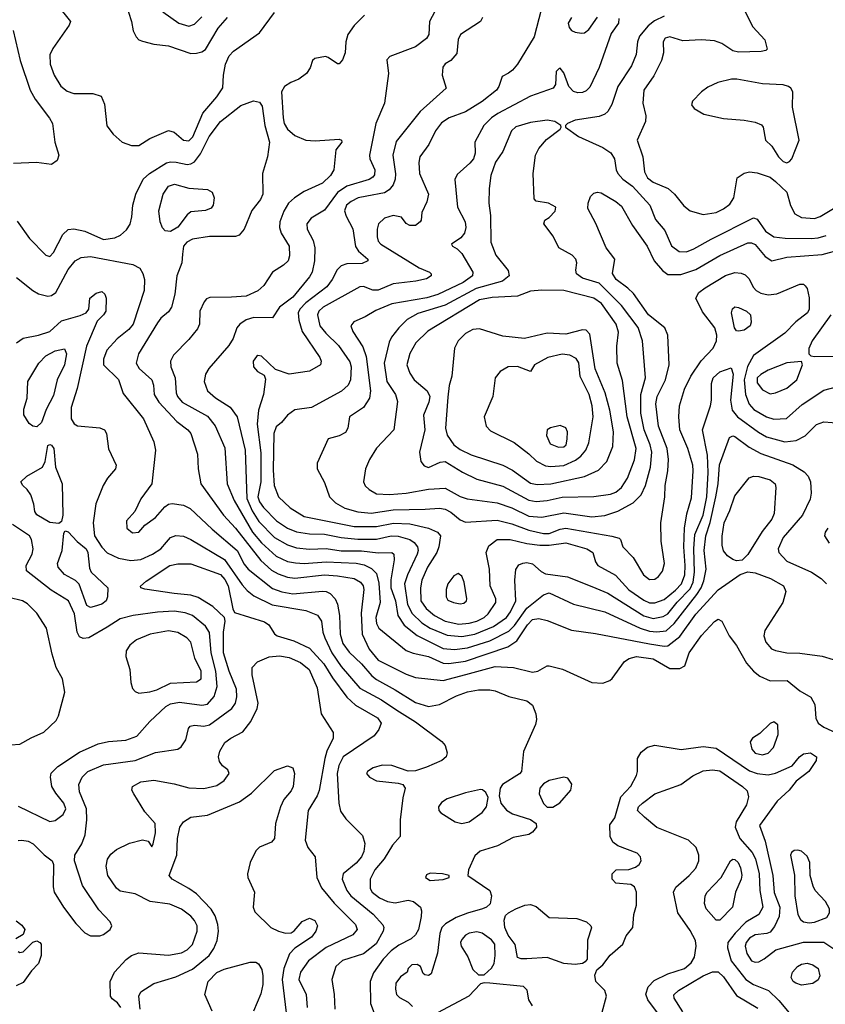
# Model space of a CAD drawing. Extents: x 1173029 to 1307123, y 522559 to 678521.
# Tile 564 of 623: x 1232473 to 1236813, y 653452 to 658754. Entities that reach past the tile are written whole.
import ezdxf

# ---------------------------------------------------------------- set-up
doc = ezdxf.new("R2010")
doc.units = 0

msp = doc.modelspace()

# ---------------------------------------------------------------- linework, layer by layer
at = {"layer": '0CON10XD'}
for points in [[(1232674.3, 658835), (1232747.5, 658745), (1232740, 658725), (1232651.5, 658598.5), (1232636.5, 658565), (1232637.3, 658515), (1232659.1, 658455), (1232695.3, 658395.3), (1232728.2, 658368.2), (1232765, 658357.1), (1232866.5, 658356.5), (1232912.7, 658342.7), (1232929.3, 658299.3), (1232942.6, 658182.6), (1232976.7, 658136.7), (1233026.2, 658095), (1233075, 658075.7), (1233115, 658075.7), (1233175, 658113.6), (1233275, 658157.1), (1233305, 658148.8), (1233355, 658105.4), (1233385, 658101.8), (1233406.1, 658123.9), (1233459.3, 658250.7), (1233535, 658338.5), (1233567.8, 658387.8), (1233570.9, 658455), (1233582.2, 658515), (1233601.1, 658558.9), (1233625.5, 658584.5), (1233765, 658683.8), (1233845, 658792.5)], [(1233043.6, 658845), (1233076.2, 658745), (1233084.5, 658694.5), (1233100.9, 658660.9), (1233115.7, 658645.7), (1233135, 658637.5), (1233195, 658622.2), (1233275, 658613.9), (1233395, 658572.7), (1233425, 658573.6), (1233455, 658580.9), (1233475, 658593.5), (1233541.6, 658708.4), (1233592.7, 658765)], [(1234724.7, 658825.3), (1234681.5, 658745), (1234676.5, 658675), (1234665, 658651.9), (1234605, 658607.9), (1234467.5, 658555), (1234451.7, 658538.3), (1234460, 658465), (1234438.2, 658305), (1234391.5, 658195), (1234358.2, 658025), (1234359.6, 658005), (1234386, 657945), (1234385, 657918.8), (1234375.5, 657905), (1234355, 657892.7), (1234235, 657856.9)], [(1233245, 658795.6), (1233331.4, 658735), (1233385, 658718.5), (1233415, 658729.1), (1233455, 658768.6)], [(1234331.4, 658778.6), (1234275, 658723.3), (1234240.4, 658675), (1234230.4, 658635), (1234227.3, 658575), (1234212.1, 658537.9), (1234195, 658516.7), (1234185, 658516.7), (1234135, 658551.2), (1234120, 658555), (1234062.5, 658545), (1234050, 658535), (1234038.8, 658495), (1234018, 658465), (1233976.3, 658433.7), (1233933.7, 658416.3), (1233898.9, 658395), (1233883.8, 658365), (1233892.5, 658225), (1233898.8, 658195), (1233915, 658164.6), (1233955, 658131.1), (1234015, 658106), (1234065, 658101.3), (1234195, 658110), (1234206.2, 658105), (1234209.2, 658095), (1234176.7, 658053.3), (1234165.4, 657945), (1234147.9, 657915), (1234105, 657873.9), (1234005, 657828.2), (1233953.1, 657795), (1233921.5, 657765), (1233896.8, 657723.2), (1233875.4, 657665), (1233872.3, 657635), (1233881.8, 657605), (1233924.5, 657535), (1233927, 657483), (1233919.5, 657455), (1233895, 657431.5), (1233835, 657394.5), (1233788.1, 657321.9), (1233756.8, 657293.2), (1233693.8, 657265), (1233615, 657259.6), (1233498, 657258), (1233479.7, 657250.3), (1233467.1, 657235), (1233444.5, 657185), (1233441.1, 657115), (1233431.2, 657088.8), (1233385, 657031.4), (1233302.6, 656947.4), (1233285.6, 656915), (1233288.2, 656885), (1233310.4, 656825), (1233316, 656745), (1233324, 656725), (1233348.9, 656695), (1233485, 656618.9), (1233526.6, 656566.6), (1233578.5, 656448.5), (1233590.9, 656255), (1233628.6, 656165), (1233727.3, 655995), (1233775, 655936.2), (1233855, 655865.7), (1233915, 655836.5), (1233958.4, 655828.4), (1234005.6, 655825.6), (1234125, 655833.8), (1234285, 655827.8), (1234329, 655819), (1234369, 655799), (1234395, 655771.5), (1234408.7, 655718.7), (1234415.2, 655615), (1234391.1, 655535), (1234395, 655502.5), (1234407.6, 655477.6), (1234555, 655356.8), (1234592.6, 655342.6), (1234675, 655324.8), (1234755, 655288.4), (1234785, 655286.4), (1234875, 655300.2), (1235102.8, 655377.2), (1235150.8, 655409.2), (1235208.3, 655495), (1235235, 655523.2), (1235268.8, 655528.8), (1235315, 655517.7), (1235445, 655466), (1235575, 655449.2), (1235865, 655391.9), (1235945, 655379.4), (1235965, 655381.6), (1236028.2, 655431.8), (1236115, 655552.5), (1236235, 655683.1), (1236354.5, 655765.5), (1236395, 655781.4), (1236435, 655774.6), (1236517.5, 655745), (1236586.9, 655705), (1236599.4, 655675), (1236584.7, 655615.3), (1236487.5, 655465), (1236481.4, 655435), (1236492.2, 655402.2), (1236522, 655365), (1236544, 655356), (1236605, 655344.6), (1236675, 655342.1), (1236795.7, 655325.7), (1236855, 655308.7)], [(1235282.2, 658807.8), (1235245, 658662.5), (1235155, 658514.4), (1235128.1, 658481.9), (1235106.7, 658466.7), (1235072.7, 658447.3), (1235054.4, 658395), (1235041.1, 658375), (1234965, 658313.2), (1234875, 658257.3), (1234787.1, 658225), (1234745, 658197.9), (1234713.8, 658156.2), (1234677.6, 658082.4), (1234629.4, 658015), (1234622.5, 657985), (1234627.1, 657925), (1234674.5, 657815), (1234666.5, 657773.5), (1234640, 657715), (1234636.2, 657675), (1234630, 657665), (1234605, 657646.2), (1234575, 657646), (1234555, 657656.2), (1234529.7, 657689.7), (1234485, 657698.9), (1234438.8, 657685), (1234406.9, 657655), (1234399.1, 657625), (1234399.1, 657585), (1234405, 657562), (1234418.1, 657545), (1234625, 657418.1), (1234680, 657395), (1234689.2, 657385), (1234689.2, 657375), (1234665, 657357.8), (1234607.5, 657345), (1234485, 657331.2), (1234405, 657298), (1234375, 657296.9), (1234325, 657316.5), (1234305, 657315.6), (1234108.5, 657205), (1234084.7, 657185), (1234076.7, 657165), (1234090, 657105), (1234122.5, 657065), (1234189.9, 656999.9), (1234251.8, 656911.8), (1234258.4, 656885), (1234256, 656815), (1234241.8, 656785), (1234206.8, 656753.2), (1234045, 656665.7), (1233955, 656652.5), (1233916, 656625), (1233884.2, 656585), (1233855, 656560.8), (1233842.2, 656525), (1233838.3, 656328.3), (1233844.8, 656244.8), (1233867.8, 656185), (1233931.1, 656125), (1234005, 656079.3), (1234275.2, 656025.2), (1234395, 656024.8), (1234487.1, 656042.9), (1234575, 656038.3), (1234675.6, 656015.6), (1234724.1, 655994.1), (1234740, 655975), (1234731.2, 655915), (1234720, 655885), (1234669.5, 655805), (1234640.2, 655735), (1234632, 655695), (1234633.9, 655625), (1234662.7, 655582.7), (1234707.1, 655545), (1234765.6, 655515), (1234839, 655499), (1234895, 655504.1)], [(1235945, 658772.6), (1235892.9, 658747.1), (1235859.2, 658720.8), (1235811.6, 658665), (1235801.6, 658635), (1235794, 658566), (1235769.6, 658505), (1235695.4, 658395), (1235662.4, 658297.6), (1235640.5, 658259.5), (1235625, 658244.5), (1235595, 658232.3), (1235465, 658212.7), (1235423.3, 658195), (1235412.5, 658185), (1235412.5, 658175), (1235483.8, 658125), (1235615, 658066), (1235656.6, 658036.6), (1235676.5, 658005), (1235685.5, 657945.5), (1235694.5, 657925), (1235722.2, 657895), (1235775, 657857.5), (1235866.7, 657755), (1235897.3, 657677.3), (1235948, 657618), (1235985, 657535.7), (1236025, 657506.2), (1236065, 657504.6)], [(1236371.3, 658815), (1236421.5, 658715), (1236487.5, 658645), (1236500, 658595), (1236492.5, 658587.5), (1236467.7, 658582.3), (1236345, 658579.1), (1236315, 658586.2), (1236255, 658626.2), (1236215, 658640.8), (1236145.3, 658645.3), (1236045, 658640), (1235975, 658662.5), (1235949.4, 658655), (1235940, 658635), (1235941.5, 658575), (1235930, 658535), (1235888.2, 658451.8), (1235834.6, 658375), (1235830.5, 658305), (1235845.4, 658235.4), (1235844.6, 658205), (1235798.7, 658105), (1235830, 658015), (1235839.4, 657935), (1235855, 657902.9), (1235885, 657878.4), (1235966.9, 657845), (1236000.6, 657815), (1236051.1, 657751.1), (1236084.6, 657724.6), (1236155, 657704.4), (1236225, 657716.5), (1236265, 657735.6), (1236298.9, 657761.1), (1236319.1, 657795), (1236338.5, 657901.5), (1236375, 657927.5), (1236405, 657935.4), (1236445, 657930), (1236515, 657905.3), (1236545, 657882), (1236604.6, 657825), (1236625, 657753.8), (1236649.3, 657709.3), (1236685, 657688.6), (1236755, 657683.5)], [(1234965.6, 658765), (1234955.8, 658745), (1234846.9, 658675), (1234835, 658647.5), (1234827.7, 658572.3), (1234795.9, 658534.1), (1234765, 658516.2), (1234752.1, 658497.9), (1234749.2, 658455), (1234770, 658385), (1234630.2, 658259.8), (1234501.7, 658098.3), (1234482.4, 658025), (1234497, 657923), (1234495.3, 657894.7), (1234484.6, 657865), (1234462.7, 657837.3), (1234438.3, 657821.7), (1234343.2, 657803.2), (1234297.1, 657795), (1234257.9, 657775), (1234234.1, 657755), (1234222.2, 657725), (1234231.1, 657695), (1234267.7, 657627.7), (1234282, 657532), (1234298.2, 657508.2), (1234348.9, 657465), (1234348.6, 657455), (1234318.6, 657441.4), (1234235, 657438.5), (1234205, 657429.1), (1234183.9, 657406.1), (1234157.1, 657355), (1234127.3, 657315), (1234015, 657229), (1233983, 657195), (1233973.4, 657175), (1233977.7, 657135), (1233995.1, 657075.1), (1234090.5, 656935), (1234097.8, 656915), (1234092.9, 656895), (1234035, 656860.7), (1233925, 656844.6), (1233850.7, 656870.7), (1233775, 656941.1), (1233755.5, 656945.5), (1233749.2, 656940.8), (1233731.1, 656915), (1233732.1, 656885), (1233755, 656860), (1233790.3, 656840.3), (1233797.5, 656817.5), (1233787.3, 656735), (1233759.4, 656650.6), (1233751.6, 656575), (1233771.4, 656421.4), (1233772.4, 656265), (1233756.7, 656185), (1233765, 656157.7), (1233786.8, 656126.8), (1233855.8, 656055.8), (1233915, 656015.7), (1233965, 655995.2), (1234034.8, 655984.8), (1234115, 655982.8), (1234205, 655964.8), (1234295, 655956.2), (1234395, 655956.2), (1234475, 655973.8), (1234512.7, 655972.7), (1234575.2, 655955.2), (1234598.3, 655938.3), (1234615.2, 655915.2), (1234619.8, 655895), (1234614.8, 655875), (1234562.2, 655765), (1234546.9, 655715), (1234561.5, 655605), (1234587, 655557), (1234639.7, 655505), (1234685, 655476.3), (1234775, 655439.3), (1234855, 655431.5), (1234925, 655445.2), (1235025, 655486.2), (1235094.7, 655535), (1235117.3, 655565), (1235146.2, 655625), (1235139.5, 655735), (1235145, 655793.3), (1235162.6, 655817.4), (1235182.6, 655827.4), (1235205, 655830.4), (1235235, 655823.8), (1235281.8, 655781.8), (1235305, 655769.8), (1235423.2, 655753.2), (1235555, 655702.4)], [(1235700.5, 658760.5), (1235698.6, 658735), (1235659.7, 658680.3), (1235595, 658496.2), (1235545, 658391.4), (1235525, 658370.5), (1235505, 658361.2), (1235479.4, 658359.4), (1235457.1, 658367.1), (1235432, 658395), (1235405, 658467.5), (1235385, 658492.5), (1235378.3, 658491.7), (1235362.5, 658475), (1235360, 658405), (1235346.7, 658385), (1235225, 658342.3), (1235049.4, 658249.4), (1235013.9, 658225), (1234973.1, 658185), (1234925.6, 658095), (1234927.1, 658035), (1234917.3, 658005), (1234898.8, 657981.2), (1234830.5, 657919.5), (1234816.6, 657893.4), (1234831.8, 657745), (1234873.2, 657665), (1234877.3, 657635), (1234869.2, 657605), (1234850.2, 657579.8), (1234800, 657545), (1234803.8, 657535), (1234829.4, 657519.4), (1234854, 657494), (1234914.6, 657395), (1234913.1, 657375), (1234862.2, 657337.8), (1234725, 657274), (1234666.6, 657256.6), (1234477.1, 657222.9), (1234391.3, 657188.7), (1234335, 657154.6), (1234273.1, 657126.9), (1234257.8, 657105), (1234267.9, 657075), (1234321.7, 656991.8), (1234340.2, 656940.2), (1234362.6, 656755), (1234358.2, 656715), (1234325, 656665.5), (1234249.2, 656615), (1234240.8, 656555), (1234228.7, 656531.3), (1234195, 656512.5), (1234135, 656497.5), (1234076.5, 656365), (1234075.5, 656335), (1234115, 656261.2), (1234141.5, 656185), (1234175, 656152.3), (1234225, 656122.9), (1234294.4, 656104.4), (1234367.3, 656097.3), (1234485, 656114.1), (1234657.4, 656117.4), (1234735, 656122.9), (1234765, 656118.1), (1234795, 656101.3), (1234845, 656060), (1234875, 656048.5), (1235045, 656058.6), (1235125, 656038.4), (1235215.6, 656005), (1235295, 655986.7), (1235325, 655986.7), (1235385, 656010.6), (1235415, 656014.8), (1235663.2, 655973.2), (1235701.7, 655961.7), (1235710, 655955), (1235722.5, 655915), (1235777.6, 655857.6), (1235833.1, 655765), (1235865, 655740), (1235895, 655740.6)], [(1235446, 658765), (1235428, 658735), (1235432.3, 658712.3), (1235445.9, 658695.9), (1235465.9, 658685.9), (1235498.8, 658681.2), (1235515, 658684), (1235538.7, 658701.3), (1235585, 658766.7)], [(1232438, 658695), (1232475.3, 658535), (1232529.3, 658375), (1232556.2, 658326.2), (1232634.1, 658224.1), (1232649.6, 658195), (1232662.2, 658095), (1232684.4, 658025), (1232675.7, 657995), (1232645, 657974.4), (1232564.6, 657984.6), (1232439.6, 657979.6)], [(1236605, 657982.5), (1236620.4, 657989.6), (1236632.5, 658005), (1236672.5, 658105), (1236636.4, 658283.6), (1236637.1, 658365), (1236627.1, 658385), (1236614.6, 658394.6), (1236585, 658403.6), (1236475, 658409.4), (1236336.6, 658433.4), (1236306.9, 658433.1), (1236234.1, 658415.9), (1236179.8, 658390.2), (1236146, 658365), (1236098, 658315), (1236092, 658295), (1236106, 658275), (1236158.8, 658245), (1236265, 658221.5), (1236375, 658213.3), (1236435, 658202), (1236468.3, 658188.3), (1236477.5, 658175), (1236490, 658105), (1236525, 658072), (1236560, 658015), (1236585, 657990.9), (1236605, 657982.5)], [(1232459.6, 657669.6), (1232525.5, 657575.5), (1232615, 657486), (1232635, 657478), (1232655, 657500.8), (1232705, 657597.1), (1232735, 657623.3), (1232765, 657627.5), (1232825, 657615.4), (1232925, 657570), (1232985, 657578.8), (1233016.9, 657593.1), (1233048.5, 657621.5), (1233067.7, 657652.3), (1233078.1, 657691.9), (1233082.9, 657755), (1233098.5, 657815), (1233138.9, 657895), (1233172.2, 657925), (1233265, 657982.9), (1233285, 657988.8), (1233316.1, 657986.1), (1233375, 657974.7), (1233395, 657977.2), (1233415, 657988.2), (1233447.9, 658032.1), (1233493.3, 658125), (1233555.2, 658204.8), (1233665, 658291.2), (1233732.7, 658317.3), (1233765, 658309.6), (1233778.6, 658288.6), (1233793.7, 658185), (1233818.1, 658095), (1233807.7, 658015), (1233780.5, 657925), (1233783.2, 657815), (1233769.6, 657785), (1233724.1, 657725.9), (1233682.9, 657625), (1233655, 657594.2), (1233635, 657585.8), (1233495, 657586.8), (1233405, 657572), (1233374.4, 657555.6), (1233355.4, 657535), (1233350.5, 657490.5), (1233346.8, 657445), (1233319.7, 657375), (1233309.3, 657275), (1233290.9, 657205), (1233275, 657180), (1233233.9, 657146.1), (1233215, 657120.8), (1233112.9, 656955), (1233100.8, 656905), (1233117.5, 656875), (1233185.5, 656815), (1233194.6, 656785), (1233198.4, 656735), (1233222.9, 656695), (1233320.6, 656590.6), (1233378.9, 656545), (1233395.5, 656525), (1233430.5, 656415), (1233433.8, 656335), (1233448.2, 656255), (1233571.6, 656085), (1233635.4, 656015.4), (1233771.8, 655841.8), (1233829.4, 655789.4), (1233865, 655768.9), (1233915, 655751.7), (1233955, 655746.1), (1234115, 655763.7), (1234185, 655759.6), (1234274.8, 655744.8), (1234308.5, 655725), (1234322.8, 655705), (1234326.8, 655685), (1234312.8, 655557.2), (1234317.7, 655445), (1234355, 655363.8), (1234405, 655305.3), (1234555, 655229.6), (1234605, 655211.8), (1234755, 655195.8), (1234877.2, 655227.2), (1235035, 655271), (1235132.5, 655265), (1235235, 655239.6), (1235263.8, 655245), (1235315, 655274), (1235325, 655274), (1235396.6, 655256.6), (1235555, 655184), (1235615, 655180.8), (1235652.5, 655195), (1235665, 655206.7), (1235731.9, 655298.1), (1235756.4, 655313.6), (1235796, 655324), (1235885, 655311.4), (1235975, 655259.1), (1236029.4, 655260.6), (1236055.6, 655274.4), (1236078.9, 655345), (1236145, 655437.3), (1236215, 655512.2), (1236235, 655525.6), (1236255.3, 655515.3), (1236295.3, 655435.3), (1236334.1, 655384.1), (1236388, 655288), (1236425.4, 655245.4), (1236459.4, 655219.4), (1236515, 655193.1), (1236608, 655195), (1236675, 655139.5), (1236734.7, 655104.7), (1236756.9, 655066.9), (1236762.3, 654992.3), (1236775, 654965.6), (1236804.8, 654944.8), (1236890.4, 654905)], [(1235285, 656074.3), (1235405, 656097.7), (1235555, 656076.2), (1235625, 656083.2), (1235695, 656107.7), (1235777.2, 656152.8), (1235820.4, 656195), (1235844.4, 656245.6), (1235870.2, 656345), (1235877.7, 656425), (1235869.4, 656465), (1235837.2, 656545), (1235819, 656635), (1235819.8, 656735), (1235843.4, 656825), (1235828.3, 657025), (1235805.5, 657095.5), (1235714.3, 657214.3), (1235595.4, 657335.4), (1235505, 657362.8), (1235473.1, 657385), (1235468.9, 657405), (1235474.5, 657445), (1235469.5, 657465), (1235448.6, 657485), (1235377.8, 657525), (1235347.5, 657587.5), (1235296.7, 657655), (1235302.5, 657675), (1235325, 657688.8), (1235357.9, 657722.1), (1235361.2, 657745), (1235322.5, 657765), (1235255, 657777.5), (1235245, 657790), (1235239.2, 657925), (1235250.9, 658025), (1235269.7, 658060.3), (1235310.8, 658109.2), (1235383.8, 658165), (1235390, 658175), (1235387.5, 658185), (1235356.2, 658206.2), (1235315, 658213.5), (1235225, 658200.4), (1235145, 658176.5), (1235122.2, 658155), (1235076.4, 658043.6), (1235035.9, 657985.9), (1235010.9, 657915), (1235001.5, 657845), (1235000, 657765), (1235008.9, 657698.9), (1235010.9, 657555), (1235037.8, 657485), (1235103.6, 657403.6), (1235109.1, 657375), (1235073.5, 657345), (1234932.9, 657307.1), (1234765, 657216.2), (1234617.9, 657172.1), (1234561.3, 657138.7), (1234515.2, 657094.8), (1234475.7, 657044.3), (1234462.6, 657017.4), (1234436.2, 656905), (1234451.6, 656805), (1234498.2, 656735), (1234508.5, 656698.5), (1234489.4, 656545), (1234395, 656446.7), (1234356.9, 656385), (1234335.5, 656335), (1234324.4, 656265), (1234334, 656244), (1234355, 656223.3), (1234395, 656200), (1234465, 656197.5), (1234555, 656203.6), (1234675, 656225.3), (1234765, 656231.1), (1234845, 656186.6), (1234882.9, 656172.9), (1235045, 656152.4), (1235125, 656124.3), (1235215, 656079.8), (1235285, 656074.3)], [(1233285, 657614.1), (1233257.5, 657617.5), (1233242.5, 657632.5), (1233230.4, 657665), (1233222.1, 657725), (1233246.7, 657815), (1233275, 657857.3), (1233307.4, 657867.4), (1233385, 657846.9), (1233485, 657840), (1233509.2, 657825), (1233520, 657795), (1233515.8, 657755), (1233505, 657739.2), (1233475, 657726.7), (1233395, 657720), (1233375, 657702.9), (1233325, 657636.2), (1233285, 657614.1)], [(1234235, 657856.9), (1234185, 657824.1), (1234115, 657728.5), (1234043.3, 657685), (1234020, 657655), (1234021.8, 657625), (1234053.4, 657565), (1234062.5, 657525), (1234061.2, 657455), (1234048.7, 657395), (1234035, 657368.5), (1233945, 657260.3), (1233872.9, 657205), (1233835, 657148), (1233735, 657149.3), (1233693.1, 657136.9), (1233658.9, 657115), (1233642.5, 657095), (1233622.8, 657037.2), (1233600.7, 656999.3), (1233492.9, 656875), (1233474.5, 656845), (1233467.3, 656805), (1233484.4, 656755), (1233528.3, 656718.3), (1233606.8, 656666.8), (1233645.3, 656615), (1233687, 656435), (1233697.2, 656175), (1233725, 656108.2), (1233761.3, 656051.3), (1233845, 655965.7), (1233915, 655925.2), (1233965, 655909.1), (1234035, 655901.7), (1234125, 655905.9), (1234205, 655894.2), (1234315, 655892.8), (1234405, 655883), (1234478, 655885), (1234487.8, 655875), (1234491.1, 655845), (1234471.9, 655738.1), (1234472.3, 655695), (1234497, 655625), (1234509.6, 655545), (1234545, 655493.2), (1234615, 655437.4), (1234755, 655368), (1234815, 655362.4), (1234885, 655371.3), (1235005, 655408.8), (1235108.2, 655461.8), (1235139, 655491), (1235205, 655584), (1235295, 655657.5), (1235325, 655667.5), (1235456.4, 655606.4), (1235625, 655565.7), (1235815, 655477.5), (1235865, 655460.5), (1235905, 655456.7), (1235955, 655462.4), (1235998.3, 655501.7), (1236121, 655659), (1236143.9, 655695), (1236157.5, 655732.5), (1236171.3, 655795), (1236160.7, 655895), (1236169.5, 655975), (1236193, 656047), (1236223.6, 656185), (1236235.6, 656255), (1236242.5, 656357.5), (1236296.9, 656503.1), (1236315, 656512.2), (1236325, 656509.5), (1236402.5, 656452.5), (1236465, 656417.5), (1236637.3, 656357.3), (1236698.5, 656318.5), (1236721.1, 656295), (1236732.9, 656265), (1236736.2, 656205), (1236731.1, 656171.1), (1236689.1, 656085), (1236586.2, 655965), (1236559.2, 655905), (1236562.7, 655885), (1236605, 655838.2), (1236738.7, 655778.7), (1236790, 655745), (1236818.5, 655715)], [(1235895, 655740.6), (1235915, 655755.8), (1235935, 655784), (1235946.4, 655825), (1235927.7, 655945), (1235926.1, 656045), (1235948.4, 656185), (1235950, 656245), (1235965.3, 656325), (1235967.5, 656385), (1235960.2, 656445), (1235914.3, 656565), (1235900, 656685), (1235906.7, 656725), (1235951.6, 656815), (1235972.1, 656895), (1235964.4, 657055), (1235948.9, 657095), (1235861.2, 657165), (1235778.7, 657278.7), (1235748.6, 657308.6), (1235685.4, 657355), (1235667.3, 657387.3), (1235678.2, 657465), (1235631.5, 657525), (1235577, 657657), (1235533.6, 657736.4), (1235534.5, 657765), (1235547.8, 657802.2), (1235565, 657819.2), (1235585, 657825.6), (1235605, 657821.1), (1235684.7, 657774.7), (1235715, 657749.5), (1235774.6, 657645), (1235854, 657535), (1235890.9, 657455), (1235935, 657403.4), (1235965, 657381.6), (1236035, 657381.2), (1236115, 657408.4), (1236245, 657484.1), (1236395, 657552), (1236415, 657551.6), (1236435, 657542.5), (1236488.1, 657478.1), (1236525, 657456.2), (1236605, 657475.9), (1236795, 657489.8), (1236901.1, 657518.9)], [(1236755, 657683.5), (1236785, 657693.5), (1236875, 657748.5)], [(1236065, 657504.6), (1236105, 657519.3), (1236197.7, 657572.3), (1236426, 657686), (1236445, 657680), (1236490, 657615), (1236535, 657584.7), (1236596.8, 657576.8), (1236735.6, 657575.6), (1236775, 657579), (1236817.6, 657592.4)], [(1232456.3, 657366.3), (1232545, 657296.4), (1232575, 657278.5), (1232625, 657264.7), (1232645, 657268), (1232667.7, 657285), (1232735, 657408.5), (1232772.2, 657455), (1232805, 657473.8), (1232855, 657479.2), (1233082.5, 657435), (1233121.2, 657415), (1233136.8, 657386.8), (1233145.7, 657355), (1233144.4, 657295), (1233083.8, 657115), (1233060.5, 657085), (1232998.5, 657035), (1232943.1, 656975), (1232924.6, 656925), (1232924.6, 656895), (1233005.8, 656815.8), (1233030.6, 656740.6), (1233141.1, 656605), (1233195, 656480), (1233204.4, 656435.6), (1233185.6, 656255), (1233125, 656173.8), (1233094.2, 656105.8), (1233048.8, 656055), (1233050, 656015), (1233081.2, 655991.2), (1233115, 655993.8), (1233147.3, 656032.7), (1233205, 656073.1), (1233255, 656131.1), (1233275, 656144.5), (1233295, 656149.1), (1233355, 656140), (1233390.9, 656120.9), (1233509.7, 656009.7), (1233645, 655895.3), (1233682.3, 655822.3), (1233704.3, 655794.3), (1233835, 655691.1), (1233885, 655672.6), (1233945, 655662.3), (1234105, 655677.2), (1234125, 655675.3), (1234145, 655664.6), (1234172.9, 655635), (1234185.8, 655605.8), (1234195.3, 655545), (1234199, 655445), (1234214.8, 655394.8), (1234248, 655348), (1234315, 655285.8), (1234370.6, 655220.6), (1234395, 655200), (1234495.8, 655145.8), (1234605, 655076.5), (1234675, 655056), (1234735, 655066.2), (1234827, 655113), (1234885, 655134.1), (1234945, 655145.9), (1235005, 655145.4), (1235035, 655140), (1235108.3, 655108.3), (1235205.3, 655085.3), (1235235, 655062.5), (1235253.8, 655015), (1235257.5, 654985), (1235252.4, 654957.6), (1235186.4, 654813.6), (1235175.6, 654705), (1235165, 654692.7), (1235074.7, 654635.3), (1235061.1, 654615), (1235056.4, 654575), (1235065.5, 654535), (1235095, 654497.5), (1235128, 654478), (1235225, 654447.3), (1235254.4, 654425), (1235256.5, 654405), (1235235, 654378.1), (1235215, 654365.6), (1235130.5, 654349.5), (1235047.1, 654305), (1234954.4, 654275.6), (1234925, 654250.9), (1234890, 654175), (1234887.1, 654145), (1235005.5, 654065), (1235015.5, 654035), (1235006.6, 653993.4), (1234988, 653975), (1234966.2, 653965), (1234885, 653943.1), (1234825, 653919), (1234767.3, 653885), (1234746.9, 653865), (1234736.6, 653833.4), (1234723, 653727), (1234690, 653615), (1234675, 653606.7), (1234655, 653610), (1234646.7, 653616.7), (1234632.5, 653655), (1234615, 653666), (1234585, 653663.8), (1234566.7, 653645), (1234560, 653625), (1234525, 653600), (1234499.2, 653565), (1234497, 653533), (1234503.5, 653505), (1234518.3, 653488.3), (1234565, 653462.3), (1234589.9, 653439.9)], [(1234895, 655504.1), (1234936.5, 655515), (1234975, 655535.3), (1234996, 655555), (1235037.2, 655615), (1235037.2, 655635), (1235007.8, 655705), (1235003.4, 655795), (1234985.4, 655885), (1234999.5, 655920.5), (1235045.3, 655954.7), (1235115, 655954.8), (1235205, 655932.6), (1235274.8, 655924.8), (1235325, 655924.5), (1235415, 655936.8), (1235527.5, 655905), (1235560.6, 655885), (1235574.5, 655834.5), (1235587.1, 655815), (1235682.8, 655762.8), (1235755, 655683.3), (1235835, 655627.7), (1235865, 655613.9), (1235895, 655613), (1235945, 655631.2), (1236005, 655682.2), (1236038.8, 655715), (1236055.4, 655765), (1236058.7, 655815), (1236050.2, 655915), (1236053.6, 656016.4), (1236066.6, 656093.4), (1236091.7, 656178.3), (1236101.3, 656325), (1236098.7, 656355), (1236072.5, 656445), (1236029.4, 656545), (1236023.8, 656615), (1236026.9, 656675), (1236054.7, 656765), (1236088.2, 656835), (1236143.9, 656916.1), (1236209.5, 656985), (1236227.1, 657025), (1236227.7, 657055), (1236217.9, 657095), (1236150.7, 657180.7), (1236114.4, 657255), (1236131.9, 657285), (1236165, 657309.2), (1236275, 657375.9), (1236325, 657393.1), (1236359.4, 657389.4), (1236380.4, 657380.4), (1236400.2, 657360.2), (1236425, 657312.5), (1236440.6, 657295), (1236465, 657281.2), (1236505, 657271.5), (1236552.4, 657277.6), (1236675, 657330), (1236695, 657329.2), (1236705, 657321.2), (1236715.5, 657305.5), (1236726.3, 657256.3), (1236726.2, 657195), (1236717.3, 657175), (1236653.6, 657126.4), (1236594.8, 657065.2), (1236425.2, 656944.8), (1236392.9, 656887.1), (1236376.3, 656813.7), (1236382.1, 656735), (1236403.1, 656683.1), (1236427.7, 656655), (1236495, 656614.7), (1236535, 656603.5), (1236603.7, 656606.3), (1236688, 656682), (1236805, 656758.9), (1236873.2, 656776.8)], [(1232455.4, 657014.6), (1232492, 657038), (1232575, 657054.2), (1232635, 657074.1), (1232698.5, 657131.5), (1232799.7, 657160.3), (1232831.2, 657175), (1232846.2, 657195), (1232851.2, 657255), (1232885, 657282), (1232915, 657290), (1232932.5, 657275), (1232938.9, 657255), (1232936.7, 657185), (1232925.6, 657165), (1232890.4, 657129.6), (1232832.9, 656995), (1232782.4, 656767.6), (1232751.2, 656665), (1232751.2, 656605), (1232766.9, 656576.9), (1232785, 656567.5), (1232905, 656555.9), (1232929.5, 656545), (1232940.8, 656525), (1232952.6, 656442.6), (1232993.1, 656355), (1232988.9, 656335), (1232946.7, 656285), (1232922.2, 656245), (1232882.9, 656147.1), (1232869.4, 656045), (1232877, 655975), (1232915, 655913.3), (1232945, 655883.3), (1233005, 655853.3), (1233071.8, 655841.8), (1233125, 655847.7), (1233189.5, 655875), (1233233.8, 655905), (1233265, 655941.1), (1233285.3, 655964.7), (1233315, 655976.4), (1233355, 655972.1), (1233395, 655955.4), (1233576.6, 655846.6), (1233670.9, 655710.9), (1233699.2, 655679.2), (1233735, 655651.8), (1233833, 655603), (1234015, 655572.4), (1234077, 655547), (1234099.2, 655515), (1234106, 655455), (1234116.3, 655425), (1234154.4, 655345), (1234205, 655270.3), (1234305, 655154.2), (1234421.9, 655091.9), (1234505, 655036.3), (1234605, 654973.3), (1234747, 654867), (1234765.3, 654845.3), (1234775.4, 654805), (1234770.5, 654785), (1234747.1, 654765), (1234665, 654728), (1234605, 654708.5), (1234565, 654706.5), (1234477.6, 654737.6), (1234425, 654739.1), (1234378, 654725), (1234346, 654705), (1234340.8, 654695), (1234358, 654675), (1234395, 654654.4), (1234512.7, 654642.7), (1234537.5, 654635), (1234550, 654615), (1234537, 654563), (1234522.5, 654445), (1234523.3, 654355), (1234481.9, 654308.1), (1234436.7, 654235), (1234386.6, 654175), (1234360.7, 654125), (1234361.8, 654075), (1234372.3, 654055), (1234411.8, 654025), (1234454.8, 654004.8), (1234495, 653998.4), (1234565, 654012.3), (1234595.2, 654005.2), (1234631.8, 653975), (1234638, 653955), (1234636.4, 653925), (1234620.9, 653855), (1234604.8, 653825.2), (1234581.9, 653805), (1234515, 653770.3), (1234475, 653739.4), (1234431.9, 653695), (1234378.8, 653621.2), (1234361.2, 653575), (1234362.7, 653455), (1234383, 653403)], [(1235255, 656159.1), (1235315, 656164.4), (1235395, 656182.5), (1235565, 656186.9), (1235655, 656199.4), (1235685, 656209.4), (1235715.3, 656235), (1235747.6, 656285), (1235785.6, 656384.4), (1235794.3, 656445), (1235745.6, 656615), (1235720, 656810), (1235691.8, 656905), (1235690, 656995), (1235698.5, 657071.5), (1235685.3, 657115), (1235607.4, 657225), (1235565, 657254.1), (1235405, 657296.1), (1235285, 657297.1), (1235225, 657292.2), (1235155, 657265.5), (1235018.1, 657258.1), (1234950.5, 657245), (1234672.6, 657077.4), (1234606.9, 657013.1), (1234574.2, 656955.8), (1234558.8, 656895), (1234575, 656850), (1234598.2, 656815), (1234668.2, 656755), (1234681.8, 656725), (1234677.1, 656695), (1234648.3, 656625), (1234655.3, 656544.7), (1234626.4, 656425), (1234634.6, 656374.6), (1234651.5, 656351.5), (1234675, 656342.9), (1234738.1, 656371.9), (1234765, 656374), (1234857.8, 656317.8), (1234935, 656280.3), (1235075, 656241.8), (1235215, 656166.6), (1235255, 656159.1)], [(1236345, 657075.7), (1236335, 657079.2), (1236323.8, 657095), (1236308.2, 657175), (1236313.1, 657196.9), (1236325, 657207.1), (1236345, 657204.4), (1236388, 657185), (1236409.2, 657165), (1236412.5, 657125), (1236407.1, 657105), (1236375, 657081.9), (1236345, 657075.7)], [(1236842.6, 657165), (1236742.1, 657025), (1236724, 656984), (1236723.8, 656953.8), (1236734, 656944), (1236755, 656940.8), (1236955, 656942)], [(1235261.5, 656251.5), (1235335, 656254.8), (1235516.1, 656293.9), (1235591.4, 656328.6), (1235635.5, 656375), (1235668.5, 656455), (1235671.2, 656535), (1235651.7, 656651.7), (1235627.3, 656745), (1235573.6, 656873.6), (1235545, 657061.2), (1235525, 657081.4), (1235504.5, 657084.5), (1235415, 657060.3), (1235314.7, 657065.3), (1235193, 657037), (1235075, 657050.3), (1234949.5, 657089.5), (1234915, 657085.5), (1234875, 657064.4), (1234835.6, 657025), (1234814.5, 656985), (1234800.6, 656835), (1234786.1, 656783.9), (1234778.7, 656721.3), (1234767.3, 656555), (1234776.4, 656516.4), (1234811.6, 656465), (1234845, 656438.9), (1234905, 656411.1), (1235075.6, 656355.6), (1235128.1, 656328.1), (1235225, 656257.6), (1235261.5, 656251.5)], [(1232565, 656560.8), (1232545, 656564.3), (1232525, 656578.6), (1232495.6, 656625.6), (1232495.8, 656655.8), (1232513.3, 656715), (1232516.9, 656805), (1232576.7, 656905), (1232615, 656943.6), (1232665, 656970.9), (1232715, 656981.2), (1232725.5, 656955), (1232714.6, 656895), (1232675.9, 656814.1), (1232655, 656730), (1232616.1, 656653.9), (1232590.6, 656585), (1232565, 656560.8)], [(1235335, 656347.1), (1235405, 656352.5), (1235467.7, 656382.3), (1235496.2, 656403.8), (1235522.8, 656435), (1235538.8, 656475), (1235562.1, 656615), (1235556.1, 656675), (1235540.4, 656735), (1235492.6, 656832.6), (1235485, 656905.8), (1235470.1, 656930.1), (1235436.8, 656946.8), (1235395, 656952.4), (1235318, 656935), (1235246.2, 656895), (1235225, 656860), (1235155.5, 656885.5), (1235105, 656884.4), (1235060.6, 656859.4), (1235034.6, 656825.4), (1235021.9, 656725), (1234975.8, 656615), (1234986, 656565), (1235009.3, 656539.3), (1235136.4, 656476.4), (1235215.7, 656415.7), (1235256.8, 656376.8), (1235305, 656351.6), (1235335, 656347.1)], [(1235555, 655702.4), (1235641.5, 655665), (1235835, 655544), (1235885, 655528.9), (1235939.6, 655540.4), (1235965, 655554.3), (1236015, 655616.8), (1236085, 655689), (1236100, 655725), (1236108.1, 655778.1), (1236103.9, 655905), (1236109.3, 655980.7), (1236155, 656086.4), (1236173.8, 656185), (1236181.2, 656315), (1236178.4, 656408.4), (1236151.8, 656545), (1236193.5, 656675), (1236199.5, 656705), (1236200, 656795), (1236208.5, 656825), (1236245, 656858.2), (1236305, 656878.8), (1236315.9, 656845), (1236301.9, 656705), (1236311.2, 656651.2), (1236340, 656615), (1236452.3, 656532.3), (1236495, 656507.7), (1236595, 656480), (1236655, 656487.2), (1236705, 656512.3), (1236765.7, 656574.3), (1236805, 656588.8), (1236895, 656581.6)], [(1236515, 656738.2), (1236545, 656743.6), (1236605, 656770.4), (1236659.5, 656815), (1236690, 656895), (1236685, 656912.5), (1236605, 656906.9), (1236505, 656866.1), (1236465, 656843.9), (1236445, 656825.5), (1236445, 656797.5), (1236475, 656761.1), (1236515, 656738.2)], [(1235375, 656451.5), (1235405, 656453.1), (1235416.2, 656465), (1235422.9, 656495), (1235423.8, 656535), (1235415, 656555.6), (1235385, 656568.2), (1235333.3, 656556.7), (1235315, 656545.6), (1235311.5, 656515), (1235330.2, 656470.2), (1235375, 656451.5)], [(1232685, 656041.2), (1232635, 656045.6), (1232565, 656088), (1232554.4, 656105), (1232549.4, 656145), (1232533.3, 656195), (1232513.9, 656223.9), (1232490, 656245), (1232480, 656265), (1232512, 656295), (1232595.8, 656345), (1232610, 656375), (1232625, 656460), (1232635, 656466.7), (1232645, 656463.3), (1232658, 656445), (1232665.4, 656345), (1232702.9, 656255), (1232705.7, 656085), (1232698, 656052), (1232685, 656041.2)], [(1236335, 655839.4), (1236315, 655846.5), (1236286.5, 655866.5), (1236265, 655894), (1236257.1, 655925), (1236256.9, 655973.1), (1236267.3, 656045), (1236298.7, 656111.3), (1236325, 656189.5), (1236402.4, 656287.6), (1236425, 656296.4), (1236455, 656294.6), (1236516.4, 656276.4), (1236541.9, 656255), (1236545.5, 656235), (1236537.3, 656095), (1236525, 656063.3), (1236471.8, 655998.2), (1236395, 655874), (1236365, 655844), (1236335, 655839.4)], [(1232465, 654518.6), (1232635, 654436.2), (1232665, 654440.9), (1232707.2, 654472.8), (1232721.1, 654505), (1232711.1, 654535), (1232667.7, 654587.7), (1232647.3, 654625), (1232639.5, 654675), (1232643.4, 654696.6), (1232678, 654732), (1232795, 654809.6), (1232896.4, 654853.6), (1232952.6, 654867.4), (1233045, 654873.8), (1233105, 654895.5), (1233174.5, 654975), (1233260.4, 655055), (1233285, 655069.7), (1233335, 655078.8), (1233455, 655063.2), (1233485, 655067.5), (1233520.8, 655109.2), (1233536.7, 655163.3), (1233529.9, 655245), (1233505.2, 655345), (1233495, 655453.3), (1233475, 655488.7), (1233405, 655545.3), (1233365, 655560), (1233305, 655568.3), (1233215, 655564.2), (1233085, 655544.7), (1233015, 655527.1), (1232945, 655483.3), (1232845, 655424.5), (1232815, 655421.1), (1232795, 655430), (1232782.2, 655455), (1232768.7, 655555), (1232735.9, 655625), (1232642.2, 655682.2), (1232510, 655785), (1232508.6, 655815), (1232540, 655875), (1232546.3, 655903.7), (1232536.4, 655955), (1232526.5, 655975), (1232435.2, 656035.2)], [(1236825.7, 656015), (1236811.9, 655995), (1236808.1, 655975), (1236832.9, 655935)], [(1232855, 655588.8), (1232835, 655600), (1232793.5, 655713.5), (1232773.5, 655733.5), (1232715, 655766.2), (1232681.2, 655805), (1232677.9, 655825), (1232701.5, 655895), (1232711.7, 655988.3), (1232718.3, 656001.7), (1232735, 655996.7), (1232783.4, 655943.4), (1232832.1, 655905), (1232840.4, 655885), (1232849.7, 655799.7), (1232858, 655778), (1232948.8, 655695), (1232947.1, 655645), (1232940, 655625), (1232915, 655605.5), (1232875, 655593.8), (1232855, 655588.8)], [(1232465, 654333.1), (1232485, 654336.2), (1232519.5, 654329.5), (1232546, 654316), (1232605, 654255.7), (1232648, 654225), (1232656, 654205), (1232653.1, 654085), (1232658.6, 654055), (1232708.5, 653975), (1232775, 653886.2), (1232825, 653836), (1232855, 653820), (1232905, 653820.6), (1232925, 653828.1), (1232960.8, 653855), (1232970, 653875), (1232960, 653895), (1232899.4, 653959.4), (1232811.9, 654091.9), (1232769.4, 654225), (1232771.1, 654255), (1232807.5, 654315), (1232826.2, 654363.8), (1232835.4, 654444.6), (1232834.1, 654505), (1232795.9, 654595), (1232792, 654635), (1232810, 654675), (1232841.1, 654705), (1232925, 654740.3), (1233095, 654765.2), (1233205, 654807.3), (1233325, 654826), (1233342.7, 654837.3), (1233368, 654875), (1233382.7, 654937.3), (1233391.2, 654948.8), (1233415, 654954.2), (1233465, 654948.5), (1233495, 654957.3), (1233615.2, 655044.8), (1233635, 655072.5), (1233643.4, 655106.6), (1233642, 655148), (1233602.1, 655245), (1233570.8, 655345), (1233570.6, 655455), (1233580, 655515), (1233576, 655535), (1233513.5, 655593.5), (1233435, 655642), (1233394.8, 655654.8), (1233305, 655664.7), (1233146.9, 655686.9), (1233126.7, 655695), (1233123.9, 655703.9), (1233155, 655730.6), (1233282.5, 655815), (1233325, 655823.9), (1233395, 655823.2), (1233555, 655765.8), (1233578.9, 655738.9), (1233595.6, 655705), (1233621.2, 655581.2), (1233630.9, 655560.9), (1233791.8, 655511.8), (1233815.6, 655495), (1233845, 655447.5), (1233860.8, 655435), (1233949.3, 655409.3), (1234035, 655370.3), (1234111.6, 655285), (1234158.8, 655208.8), (1234235, 655105.4), (1234282.9, 655062.9), (1234400, 654995), (1234420, 654965), (1234408.3, 654931.7), (1234382.1, 654897.9), (1234215, 654784.5), (1234192.5, 654737.5), (1234184, 654695), (1234192.4, 654535), (1234201.2, 654491.2), (1234229.9, 654449.9), (1234319.8, 654359.8), (1234333.1, 654316.9), (1234327.8, 654275), (1234314.6, 654245), (1234285, 654212.3), (1234216.5, 654155), (1234211.2, 654125), (1234235.3, 654065), (1234256.2, 654036.2), (1234376.4, 653936.4), (1234429.3, 653879.3), (1234434, 653865), (1234430.3, 653845), (1234393.1, 653776.9), (1234325, 653723.8), (1234212.4, 653687.6), (1234175.5, 653655), (1234155.4, 653585), (1234166.9, 653505), (1234170, 653425)], [(1234845, 655608.9), (1234865, 655612.5), (1234879.2, 655625), (1234881.4, 655635), (1234867.8, 655725), (1234855, 655756.7), (1234835, 655771.2), (1234811.7, 655758.3), (1234778.8, 655715), (1234770, 655685), (1234770, 655645), (1234778.6, 655628.6), (1234810, 655615), (1234845, 655608.9)], [(1232425, 654848.1), (1232475, 654852.2), (1232535, 654887.3), (1232603.8, 654916.2), (1232669.5, 654980.5), (1232683.3, 655005), (1232716.9, 655133.1), (1232704.6, 655204.6), (1232670.5, 655265), (1232647.9, 655337.9), (1232617.8, 655477.8), (1232565, 655558.6), (1232515, 655608.5), (1232489.2, 655625), (1232340.1, 655660.1)], [(1233115, 655126.7), (1233175, 655133.9), (1233212.5, 655145), (1233285, 655181.2), (1233425, 655188), (1233451.2, 655205), (1233450.6, 655245), (1233417.5, 655315), (1233395, 655402), (1233374.3, 655425), (1233325, 655453.6), (1233275, 655463.1), (1233176, 655445), (1233102, 655415), (1233066, 655385), (1233047.5, 655355), (1233045.7, 655325), (1233066.9, 655255), (1233071.5, 655185), (1233081.4, 655151.4), (1233095, 655135.7), (1233115, 655126.7)], [(1233018.5, 653435), (1233000.2, 653460.2), (1232971.1, 653481.1), (1232962, 653495), (1232961.1, 653575), (1232984.4, 653625), (1233046.4, 653693.6), (1233075.8, 653714.2), (1233115, 653729.6), (1233275, 653715.3), (1233345, 653728.9), (1233375.5, 653745), (1233405, 653774.5), (1233429.4, 653845), (1233428.8, 653875), (1233415, 653903.5), (1233395, 653926.9), (1233345, 653964.6), (1233281.3, 653991.3), (1233175.7, 654005.7), (1233095, 654046.7), (1233015, 654061.1), (1232995, 654077.5), (1232948.1, 654145), (1232939.5, 654195), (1232947, 654233), (1232965, 654259.4), (1232995, 654284.5), (1233065, 654319.4), (1233135, 654337.5), (1233165, 654330), (1233185, 654300), (1233192.5, 654315), (1233204.6, 654375.4), (1233202.3, 654425), (1233147.9, 654487.9), (1233088.1, 654585), (1233078.1, 654605), (1233080.8, 654625), (1233125, 654650), (1233195, 654658.5), (1233305, 654639.2), (1233385, 654617.1), (1233465.4, 654614.6), (1233535, 654630), (1233575, 654657.5), (1233602.5, 654695), (1233594.5, 654714.5), (1233566.2, 654736.2), (1233548.9, 654758.9), (1233543.5, 654785), (1233551.5, 654815), (1233578.8, 654861.2), (1233610.8, 654885), (1233675, 654918.5), (1233718.2, 654975), (1233752, 655045), (1233757.2, 655072.8), (1233725.3, 655225), (1233725.3, 655264.7), (1233753.7, 655296.3), (1233817.6, 655322.4), (1233872, 655328), (1233925, 655319.7), (1233985, 655291.9), (1234032, 655255), (1234075.9, 655155), (1234096.5, 655016.5), (1234161.1, 654915), (1234161.2, 654885), (1234128.1, 654815), (1234116.2, 654775), (1234086.7, 654603.3), (1234075.8, 654574.2), (1234026.4, 654495), (1234011.5, 654335), (1234025, 654296), (1234065.5, 654245.5), (1234073.1, 654135), (1234099, 654079), (1234166.7, 653996.7), (1234282, 653882), (1234291.1, 653855), (1234268.6, 653825), (1234125, 653756.9), (1234028.2, 653685), (1233986, 653625), (1233976.7, 653585), (1234016, 653505), (1234021.1, 653435)], [(1236475, 654795.6), (1236505, 654804.4), (1236532.9, 654835), (1236558.8, 654905), (1236557, 654957), (1236535, 654972.5), (1236515, 654963.3), (1236459.4, 654910.6), (1236420, 654885), (1236408, 654865), (1236417.1, 654825), (1236435, 654803.1), (1236475, 654795.6)], [(1235587.5, 653322.5), (1235633.5, 653495), (1235624.4, 653525), (1235576.7, 653575), (1235572.1, 653607.9), (1235582.2, 653637.8), (1235615, 653664.2), (1235654.7, 653715.3), (1235722.9, 653775), (1235740.3, 653819.7), (1235776, 653865), (1235781.2, 653935), (1235795.8, 653985), (1235795.6, 654055), (1235785, 654083.8), (1235765, 654097.5), (1235685, 654104.4), (1235663.8, 654125), (1235663.8, 654155), (1235686.7, 654175), (1235755, 654178.1), (1235790.7, 654189.3), (1235810.8, 654205), (1235820, 654225), (1235816.9, 654245), (1235799.2, 654265), (1235695, 654304.5), (1235668.6, 654325), (1235654.3, 654355), (1235652.3, 654417.7), (1235679.5, 654455), (1235711.4, 654568.6), (1235765, 654626.9), (1235795, 654684.2), (1235801.1, 654705), (1235800.9, 654775), (1235820.9, 654809.1), (1235855, 654835.4), (1235895, 654846.2), (1236036.6, 654823.4)], [(1236036.6, 654823.4), (1236155, 654839.1), (1236225, 654830.8), (1236405, 654708.1), (1236445, 654694.8), (1236505, 654687.6), (1236544.2, 654695.7), (1236633.5, 654736.5), (1236673.5, 654785), (1236695, 654800), (1236732.5, 654805), (1236766, 654785), (1236762.9, 654765), (1236724.4, 654705), (1236656.4, 654653.6), (1236618.2, 654605), (1236553.7, 654546.3), (1236458.5, 654415), (1236489.5, 654329.5), (1236530.5, 654145), (1236537.1, 654052.9), (1236567.5, 653975), (1236564.7, 653925), (1236539.1, 653870.9), (1236515, 653840), (1236497.4, 653832.6), (1236435, 653825.9), (1236405, 653808.2), (1236385.8, 653785), (1236381.7, 653765), (1236390, 653725), (1236415, 653686.4), (1236435, 653678.9), (1236455, 653681.1), (1236484, 653696), (1236545.9, 653744.1), (1236695, 653786.7), (1236805, 653785.8), (1236875, 653739.2)], [(1233121.5, 653425), (1233115.5, 653494.5), (1233125, 653518), (1233195, 653564.3), (1233315, 653598.7), (1233405, 653640), (1233493.1, 653715), (1233518.5, 653751.5), (1233536.7, 653795), (1233544.2, 653845), (1233541, 653881), (1233527.1, 653927.1), (1233504.3, 653964.3), (1233425, 654046), (1233385.2, 654075.2), (1233295.3, 654125.3), (1233278.9, 654145), (1233319.1, 654255), (1233322.7, 654345), (1233335.8, 654405), (1233355.5, 654434.5), (1233395, 654458.6), (1233485, 654470.7), (1233658.2, 654541.8), (1233721.4, 654588.6), (1233845, 654710.8), (1233915, 654736.2), (1233944.2, 654724.2), (1233952.9, 654695), (1233946.4, 654625), (1233935, 654601.4), (1233895.9, 654554.1), (1233877.9, 654515), (1233851.1, 654425), (1233845.6, 654345), (1233828.8, 654325), (1233765, 654297.8), (1233745, 654277.8), (1233714.1, 654215), (1233700, 654155), (1233702.4, 654135), (1233738, 654055), (1233731.2, 653975), (1233739.2, 653949.2), (1233825.8, 653865.8), (1233866.7, 653845), (1233905.6, 653834.4), (1233935, 653835.7), (1233952.6, 653847.4), (1233995, 653898.2), (1234034.7, 653915.3), (1234062.6, 653902.6), (1234076.9, 653875), (1234069.3, 653845), (1234045, 653813.6), (1233956.2, 653753.8), (1233927.1, 653722.9), (1233896.4, 653643.6), (1233887.5, 653585), (1233909.1, 653405)], [(1235908.2, 653405), (1235857.1, 653475), (1235845.5, 653505.5), (1235859.1, 653545), (1235890.9, 653579.1), (1235964.2, 653615.7), (1236055, 653644.7), (1236089.7, 653675), (1236107.6, 653705), (1236117.8, 653765), (1236113.5, 653795), (1236085, 653849.5), (1236018.2, 653945), (1235994.5, 654055), (1236007.3, 654082.7), (1236079.4, 654145), (1236115.7, 654185), (1236130.8, 654225), (1236131.4, 654255), (1236116.3, 654296.3), (1236075.8, 654335), (1235905, 654403.6), (1235839.1, 654459.1), (1235801.9, 654495), (1235805.7, 654515), (1235827.1, 654535), (1235895, 654584.3), (1236035, 654635.5), (1236098.5, 654681.5), (1236155, 654708.4), (1236205, 654714.7), (1236245, 654709.2), (1236367.5, 654625), (1236391.1, 654601.1), (1236398.6, 654568.6), (1236388.7, 654525), (1236332.8, 654435), (1236328, 654405), (1236352.8, 654345), (1236419.1, 654269.1), (1236437, 654235), (1236456.8, 654155), (1236460.5, 654065), (1236475.7, 653975), (1236454.5, 653935.5), (1236385, 653893.3), (1236326.4, 653835), (1236288.1, 653785), (1236286.2, 653756.2), (1236304.8, 653685), (1236384.7, 653585), (1236425, 653557.9), (1236506.6, 653526.6), (1236562.7, 653472.7), (1236618.5, 653405)], [(1235345, 654513.6), (1235383, 654537), (1235441.4, 654605), (1235447, 654637), (1235425, 654668.8), (1235405, 654674), (1235325, 654656.2), (1235295, 654639.6), (1235274.5, 654615), (1235271.8, 654585), (1235295, 654533.1), (1235315, 654513.8), (1235345, 654513.6)], [(1234855, 654425.4), (1234895, 654434.5), (1234964.3, 654485), (1234988.6, 654515), (1234996, 654566), (1234985, 654592.5), (1234965.9, 654605.9), (1234955, 654608.8), (1234875, 654590), (1234775, 654557.5), (1234745, 654538.5), (1234728.9, 654515), (1234731.1, 654495), (1234742, 654482), (1234819.2, 654435), (1234855, 654425.4)], [(1236725, 653889.7), (1236755, 653894.1), (1236820.7, 653919.3), (1236835.9, 653944.1), (1236835.3, 653965), (1236814.1, 654005), (1236758.2, 654065), (1236747.6, 654087.6), (1236730.8, 654145), (1236728.7, 654215), (1236715, 654248.6), (1236685, 654276.5), (1236665, 654281.9), (1236645, 654279.2), (1236631.2, 654268.8), (1236626, 654254), (1236647.4, 654147.4), (1236649.2, 654035), (1236664.8, 653935), (1236678.6, 653908.6), (1236695.3, 653895.3), (1236725, 653889.7)], [(1236225, 653904.3), (1236170.6, 653965), (1236161.9, 653995), (1236165.6, 654035), (1236175.6, 654055), (1236251.9, 654135), (1236302.5, 654225), (1236315, 654233.3), (1236325, 654232.2), (1236343.5, 654215), (1236355, 654186.2), (1236362.7, 654147.3), (1236360, 654125), (1236329.4, 654055), (1236311.9, 653975), (1236245, 653904.4), (1236225, 653904.3)], [(1234685, 654117.5), (1234755, 654123.1), (1234786.2, 654135), (1234786.7, 654145), (1234750, 654155), (1234685, 654156.9), (1234665, 654148.8), (1234658.8, 654135), (1234685, 654117.5)], [(1235465, 653665.6), (1235405, 653672.1), (1235315, 653704.4), (1235205, 653697.1), (1235175, 653697.1), (1235155, 653704.2), (1235142.8, 653772.8), (1235105, 653823.8), (1235085.7, 653865), (1235082.7, 653905), (1235090.4, 653929.6), (1235105.4, 653944.6), (1235145, 653965.4), (1235195, 653984.6), (1235225, 653989.1), (1235255, 653977.8), (1235325, 653919.4), (1235475, 653914.5), (1235526, 653895), (1235549.2, 653875), (1235552.7, 653862.7), (1235532.6, 653797.4), (1235529.2, 653695), (1235520, 653680), (1235505, 653670.8), (1235465, 653665.6)], [(1232455, 653900.6), (1232485, 653878.6), (1232500.8, 653855), (1232492.7, 653827.3), (1232453.3, 653805)], [(1234975, 653610), (1235013.9, 653646.1), (1235028.8, 653671.2), (1235035.3, 653715), (1235032.3, 653775), (1235015, 653799.6), (1234965, 653835.3), (1234935, 653841.8), (1234895, 653835.4), (1234875, 653823.3), (1234855, 653800), (1234848.5, 653785), (1234850.8, 653765), (1234886.6, 653706.6), (1234915, 653638.1), (1234945, 653610.8), (1234975, 653610)], [(1232465, 653736.7), (1232475, 653731.2), (1232492.5, 653735), (1232545, 653786.7), (1232565, 653793.3), (1232582.5, 653785), (1232588.8, 653775), (1232588.9, 653715), (1232575, 653672), (1232537.5, 653632.5), (1232491.5, 653568.5), (1232455, 653550.3)], [(1233510.8, 653415), (1233471.1, 653505), (1233488.5, 653575), (1233535, 653622.9), (1233575, 653641.2), (1233715, 653679.2), (1233745, 653679.2), (1233759.7, 653669.7), (1233778.1, 653638.1), (1233783.8, 653605), (1233782.2, 653557.8), (1233772, 653508), (1233732.5, 653415)], [(1236045, 653411.8), (1235997.7, 653485), (1235997.3, 653502.7), (1236021.8, 653525), (1236155, 653605.3), (1236205, 653626.7), (1236235, 653627.3), (1236265, 653600), (1236335, 653499.6), (1236450.1, 653430.1)], [(1236685.3, 653555.3), (1236654.7, 653564.7), (1236640, 653575), (1236628.6, 653595), (1236636.7, 653625), (1236662.9, 653655), (1236685, 653667.3), (1236715, 653672.7), (1236746, 653665), (1236773.6, 653643.6), (1236783.3, 653605), (1236775, 653583.1), (1236745, 653563.3), (1236685.3, 653555.3)], [(1235235, 653444.2), (1235215.8, 653475), (1235207.5, 653527.5), (1235187.5, 653547.5), (1235005, 653565.8), (1234975, 653568), (1234955, 653562), (1234892.9, 653495), (1234724.3, 653405)]]:
    msp.add_lwpolyline(points, dxfattribs=at)

doc.saveas('drawing.dxf')
